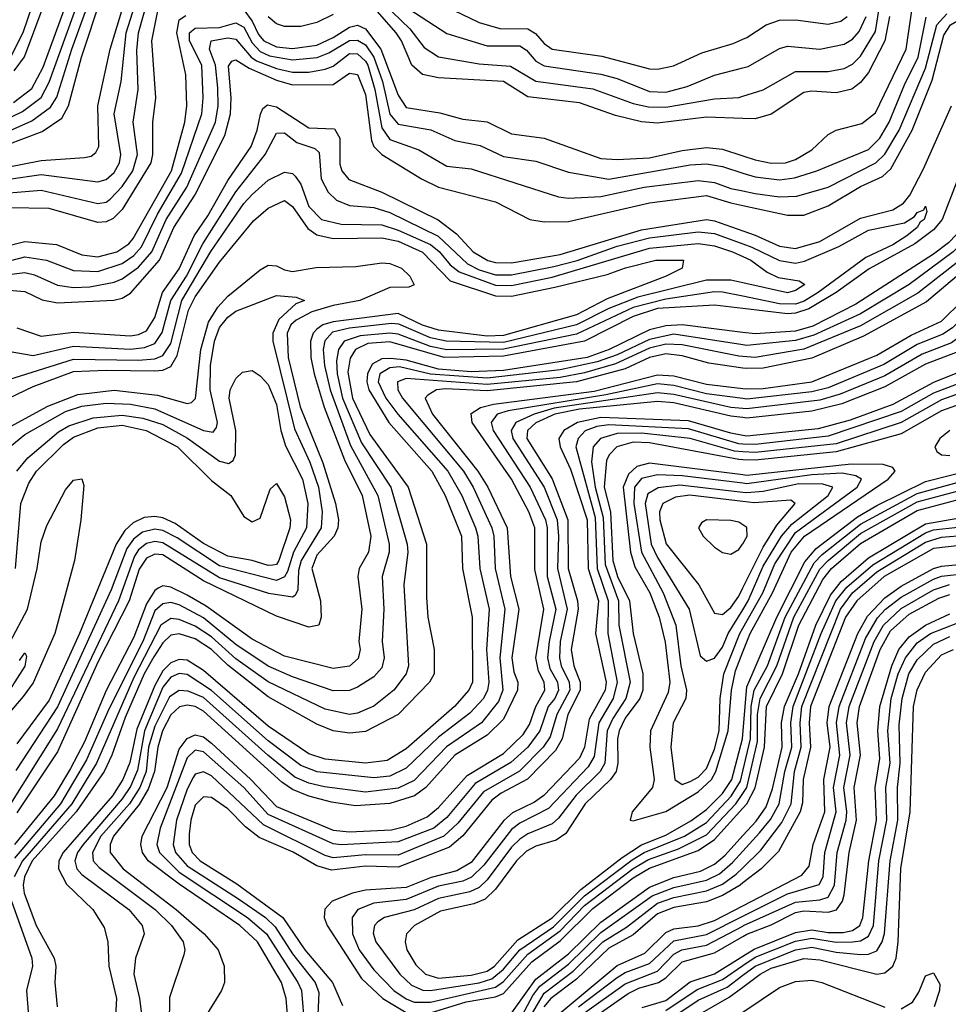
# Model space of a CAD drawing. Header units: inches. Extents: x 501365 to 657855, y 482276 to 547543.
# Tile 507 of 656: x 568217 to 570507, y 535816 to 538242. Entities that reach past the tile are written whole.
import ezdxf

# ---------------------------------------------------------------- set-up
doc = ezdxf.new("R2010")
doc.units = ezdxf.units.IN
doc.header["$MEASUREMENT"] = 0
doc.layers.add('A5563', color=7, linetype='Continuous')
doc.layers.add('A5573', color=7, linetype='Continuous')

msp = doc.modelspace()

# ---------------------------------------------------------------- linework, layer by layer
at = {"layer": 'A5563', "color": 5}
for points, elevation in [([(568195.5, 538150), (568226.9, 538213.1), (568321.4, 538490)], 3340), ([(568047.8, 537852.2), (568270, 537895), (568377.1, 537902.9), (568393.6, 537906.4), (568405.1, 537914.9), (568412.1, 537930), (568409.6, 538030), (568440, 538170), (568530, 538464.2)], 3180), ([(568185.8, 537934.2), (568272.9, 537967.1), (568320.7, 537999.3), (568337.7, 538030), (568369.5, 538150), (568469.1, 538450.9)], 3220), ([(568110, 537838.1), (568270, 537861), (568410, 537843), (568430, 537848.6), (568450, 537866.1), (568463, 537890), (568466.4, 537910), (568449.8, 538010.2), (568467.1, 538090), (568479.9, 538210), (568544.9, 538415.1)], 3160), ([(568203.7, 538116.3), (568229.2, 538150.9), (568310, 538369.3)], 3320), ([(568130, 537810.4), (568270, 537822.6), (568410, 537789.1), (568430, 537792.7), (568440.2, 537799.7), (568470, 537830.9), (568496.4, 537870), (568508, 537910), (568497.1, 537990), (568509.1, 538070), (568506.3, 538166.3), (568510.1, 538210), (568550, 538353.2)], 3140), ([(568202, 538038), (568247.4, 538072.6), (568274.9, 538125.1), (568357.4, 538350)], 3280), ([(568150, 537981.1), (568223.8, 538016.2), (568270, 538050.8), (568290, 538088), (568377.2, 538330)], 3260), ([(568170, 537958.3), (568247.3, 537992.7), (568293.3, 538026.7), (568308.7, 538051.3), (568345.9, 538170), (568400.1, 538319.9)], 3240), ([(568570, 538330), (568541.8, 538190), (568551.8, 538050), (568544.4, 537990), (568544.7, 537910), (568540.7, 537890), (568470, 537774.6), (568447.5, 537752.5), (568430, 537744.1), (568410, 537742.3), (568290, 537777.1), (568190, 537778.9)], 3120), ([(569070, 538325.4), (569179.4, 538219.4), (569214.1, 538174.1), (569250, 538151), (569350, 538133.2), (569427.5, 538127.5), (569490, 538091.2), (569630, 538071.9), (569730, 538035.5), (569767.2, 538027.2), (569810, 538026.7), (569930, 538047.3), (569990, 538050.4), (570000, 538053.6)], 3140), ([(570000, 537998.9), (569910, 538002.2), (569790, 537987.5), (569750, 537990.6), (569685.9, 538005.9), (569597.4, 538037.4), (569470, 538052.2), (569410, 538090.4), (569250, 538099.2), (569210, 538106.9), (569183.9, 538130), (569158.5, 538190), (569145.4, 538210), (569070, 538296.6)], 3120), ([(569130, 538300), (569270, 538208.6), (569370, 538177.8), (569450, 538178.1), (569466.9, 538166.9), (569490, 538139.8), (569510, 538128.6), (569650, 538108.3), (569690, 538097.3), (569770, 538065.1), (569810, 538064), (569862.6, 538077.4), (569930, 538105.7), (570000, 538123.8)], 3160), ([(568770, 538266.6), (568790, 538239.1), (568805.5, 538205.5), (568819, 538190), (568850, 538175.5), (568890, 538171.3), (568950, 538179.7), (568990, 538198.1), (569030, 538224.1), (569050, 538229.1), (569070, 538219.8), (569107.3, 538170), (569150, 538056.6), (569170, 538026.2), (569252.9, 538012.9), (569310, 537997.4), (569370, 537990.8), (569430, 537960.8), (569510, 537950.3), (569650, 537900.3), (569690, 537897.8), (569770, 537901.9), (569850, 537919.6), (569910, 537927.5), (569950, 537923.6), (570000, 537906.9)], 3080), ([(569245.7, 538285.7), (569350, 538235.3), (569400.5, 538220.5), (569470, 538219.9), (569488.6, 538208.6), (569510, 538183.9), (569530, 538169.3), (569652.4, 538152.4), (569770, 538121.2), (569790, 538120.3), (569829, 538129), (569899, 538161), (569976.5, 538183.5), (570000, 538194)], 3180), ([(568110, 537666.3), (568230, 537695.8), (568308.2, 537688.2), (568370, 537663.1), (568410, 537657.8), (568456.6, 537670), (568486.1, 537690), (568497, 537703), (568591.6, 537870), (568624.5, 537990), (568629.6, 538030), (568626.5, 538106.5), (568604.8, 538210), (568610, 538242.2), (568627.1, 538252.9)], 3080), ([(568990, 538254.9), (568950, 538235.7), (568910, 538225.3), (568870, 538225.2), (568850, 538232.4), (568830, 538249)], 3120), ([(568110, 537626.6), (568230, 537658.3), (568283.2, 537650), (568350, 537624), (568410, 537621.9), (568470, 537641.7), (568498.4, 537661.6), (568517.7, 537682.3), (568557, 537763), (568616.1, 537863.9), (568666.5, 538010), (568669.8, 538050), (568665.8, 538130), (568635.9, 538190), (568635.6, 538210), (568650, 538221.1), (568710, 538223.1), (568750, 538234.6), (568770, 538223.5), (568790, 538185.6), (568810, 538163.9), (568833.4, 538153.4), (568890, 538143.6), (568950.6, 538149.4), (568979.4, 538160.6), (569030, 538191.2), (569050, 538192.1), (569070, 538180.2), (569090.5, 538150), (569111.9, 538090), (569129.9, 538009.9), (569150, 537985), (569230.8, 537970.8), (569290, 537944.7), (569352.7, 537932.7), (569410, 537905.6), (569490, 537894.1), (569570, 537866.4), (569670, 537849.6), (569870, 537884.6), (569910, 537886.9), (569950, 537880.6), (570000, 537864.5)], 3060), ([(568190, 537614.5), (568230, 537619.4), (568253.7, 537613.7), (568310, 537588), (568350, 537582.7), (568390, 537583.9), (568450, 537595.2), (568470, 537604), (568510, 537632.7), (568543, 537670), (568578.6, 537750), (568629.4, 537830), (568699.6, 537990), (568706.3, 538030), (568705.3, 538074.7), (568699.7, 538130), (568685.4, 538170), (568689.4, 538190), (568730, 538198), (568750, 538194.2), (568787.7, 538150), (568801.3, 538141.3), (568850, 538121.9), (568890, 538113.3), (568930, 538112.8), (568970, 538120.5), (568990, 538128.1), (569030, 538158.7), (569050, 538158.3), (569070, 538140.5), (569075.4, 538130), (569092.6, 538070), (569110, 537976.1), (569130, 537947.1), (569201.3, 537921.3), (569270, 537881.6), (569330, 537875.1), (569545.8, 537805.8), (569570, 537802.6), (569650, 537806.9), (569756.4, 537830), (569890, 537846.2), (569930, 537841.1), (569970, 537826.7), (570000, 537820.2)], 3040), ([(568190, 537576.1), (568230, 537572.6), (568272.2, 537552.2), (568310, 537545), (568449, 537551), (568470, 537556.4), (568490, 537568.5), (568562, 537650), (568597, 537730), (568649.2, 537810), (568723.2, 537956.8), (568737, 538010), (568738.5, 538050), (568732.1, 538127.9), (568740.1, 538139.9), (568750, 538143.8), (568783, 538123), (568850, 538093.3), (568890, 538081.8), (568990, 538082.5), (569030, 538110.4), (569050, 538107.6), (569070, 538057.6), (569084.6, 537944.6), (569090.3, 537930), (569110, 537910.3), (569207.7, 537850), (569249.6, 537830), (569390, 537793.6), (569474.6, 537750), (569510, 537744.1), (569570, 537745.3), (569770, 537791.1), (569910, 537809), (569970, 537791.1), (570000, 537784.5)], 3020), ([(568210, 537483), (568270, 537462.2), (568350, 537472.7), (568490, 537463), (568510, 537466.2), (568530, 537475.8), (568550, 537508.3), (568569.6, 537570), (568610, 537628.7), (568647.2, 537710), (568681.2, 537758.8), (568730, 537845.7), (568787.7, 537930), (568802.6, 537970), (568810.8, 538009.2), (568816.8, 538023.2), (568827.8, 538032.2), (568850, 538027.6), (568930, 537975.9), (568993.4, 537973.4), (569006.3, 537950), (569006.5, 537886.5), (569011.5, 537870), (569028.5, 537848.5), (569110, 537817.7), (569248.8, 537748.8), (569294.3, 537714.3), (569335.2, 537670), (569371.4, 537648.6), (569390, 537643.7), (569430, 537643.3), (569550, 537663.5), (569750, 537724.9), (569910, 537750.2), (569930, 537746.9), (570000, 537722.2)], 2980), ([(568170, 537428.4), (568250, 537414.6), (568350, 537438.1), (568490, 537430.2), (568525.1, 537434.9), (568550, 537444.5), (568568.8, 537471.2), (568589.5, 537550), (568628.6, 537610), (568668.6, 537690), (568750, 537817.8), (568822.7, 537910), (568850, 537962.7), (568870, 537963.4), (568900.1, 537940.1), (568944.7, 537924.7), (568955.2, 537915.2), (568960.1, 537850), (568977.6, 537817.6), (568998, 537798), (569030, 537784.3), (569090, 537779.6), (569130, 537767.4), (569248.5, 537708.5), (569321, 537641), (569350, 537626.2), (569390, 537613.4), (569430, 537613.5), (569534.1, 537634.1), (569591.2, 537648.8), (569690, 537684.6), (569770, 537704.7), (569890, 537719.5), (569930, 537715.4), (570000, 537690)], 2960), ([(568190, 537355.6), (568350, 537406), (568510, 537403.1), (568550, 537406.8), (568570, 537414.6), (568590, 537444.8), (568616.7, 537550), (568688.6, 537671.4), (568770, 537789.4), (568790, 537811.6), (568830, 537846.7), (568870, 537866.2), (568890, 537863.5), (568896.6, 537856.6), (568910, 537837), (568930, 537782.3), (568961.6, 537750), (569010, 537738.5), (569110, 537736.5), (569150, 537723.5), (569230, 537688.3), (569251, 537671), (569278.1, 537638.1), (569301, 537621), (569390, 537588), (569430, 537587.3), (569530, 537607.5), (569770, 537679), (569890, 537691.2), (569930, 537684.7), (569974.8, 537670), (570000, 537658.8)], 2940), ([(568190, 537310), (568250, 537338.4), (568350, 537375.1), (568430, 537378.9), (568550, 537376.9), (568570, 537378.9), (568590, 537388), (568605.1, 537414.9), (568633.4, 537526.6), (568650, 537559.7), (568710, 537644.9), (568793.6, 537746.4), (568830, 537777.5), (568870, 537796.6), (568890, 537781.7), (568927.9, 537727.9), (568950, 537712.3), (568990, 537702.9), (569110, 537704.8), (569150, 537696.5), (569210, 537669.2), (569278.6, 537598.6), (569390, 537561.7), (569430, 537560.8), (569536.8, 537583.2), (569665.8, 537614.2), (569711.1, 537631.1), (569785.1, 537650), (569854, 537650), (569850.2, 537630), (569811.3, 537610), (569665.3, 537554.7), (569590, 537514.8), (569410, 537464.4), (569370, 537462.7), (569250, 537477.2), (569210, 537489.5), (569150, 537518.5), (568990, 537497.7), (568964.2, 537490), (568950, 537479.8), (568940.8, 537470), (568933.9, 537450), (568934.8, 537410), (568943.2, 537370), (568967.8, 537287.8), (569018, 537158), (569061.7, 537070), (569082.5, 536970), (569077.2, 536930), (569054.1, 536890), (569050.4, 536870), (569060.7, 536790), (569053.3, 536710), (569056.4, 536690), (569051.4, 536668.6), (569030, 536649.5), (568990, 536643.8), (568870, 536673.7), (568790, 536715.5), (568676.9, 536796.9), (568630, 536824.5), (568590, 536844.1), (568570, 536847.3), (568558.6, 536841.4), (568550, 536835.9), (568530, 536802.8), (568498.9, 536721.1), (568430.7, 536589.3), (568377.2, 536462.8), (568342.6, 536397.4), (568301.9, 536330), (568204, 536210)], 2920), ([(568139.7, 537210), (568286.9, 537290), (568360.9, 537319.1), (568450, 537329.7), (568557.2, 537317.2), (568630, 537296.6), (568641.1, 537298.9), (568650.9, 537309.1), (568663.8, 537430), (568682.8, 537497.2), (568705.7, 537534.3), (568730, 537561.3), (568810, 537625.7), (568830, 537637.1), (568850, 537636.2), (568870, 537625.7), (568890, 537622.1), (568948.2, 537631.8), (569045.5, 537634.5), (569110, 537643), (569130, 537641.8), (569158.1, 537630), (569179.1, 537610), (569190, 537588.9), (569176.7, 537583.3), (569130, 537582.3), (569055.8, 537550), (568990, 537538.4), (568937.4, 537522.6), (568898.4, 537501.6), (568886, 537490), (568876.7, 537470), (568879.3, 537410), (568908.4, 537288.4), (568964.6, 537150), (568995.9, 537050), (569003.1, 537010), (569001.3, 536990), (568992.2, 536970), (568950, 536923), (568937.1, 536890), (568958.7, 536810), (568960.8, 536770), (568954.4, 536750), (568930, 536745), (568850, 536772.8), (568670, 536859.7), (568570, 536923.6), (568550, 536925.1), (568530, 536915.5), (568511.7, 536888.3), (568486.9, 536810), (568410, 536659.3), (568310, 536438.1), (568210, 536287.9)], 2880), ([(570000, 537593.7), (569970, 537600.4), (569910, 537600.1), (569741.2, 537558.8), (569669.5, 537530.5), (569590, 537490), (569410, 537446.9), (569268.6, 537450), (569230, 537458.5), (569151.7, 537491.7), (569133.7, 537493.7), (569030, 537482.4), (568988, 537472), (568969.2, 537450.8), (568965.7, 537430), (568969, 537390), (568982.4, 537330), (569032.8, 537192.8), (569100, 537070), (569128.4, 536950), (569127.9, 536930), (569110.6, 536870), (569114.6, 536790), (569110.7, 536710), (569115.4, 536670), (569110, 536645.4), (569090, 536623.3), (569050, 536597.2), (569030, 536589.6), (568990, 536588.9), (568890, 536623), (568830, 536649.6), (568750, 536702.9), (568670, 536768.3), (568610, 536800.8), (568590, 536806.2), (568570, 536803.2), (568550, 536785.4), (568520.6, 536710), (568436.6, 536543.4), (568381.7, 536418.3), (568317.4, 536310), (568204.2, 536175.8)], 2940), ([(570000, 537560.7), (569950, 537571.2), (569930, 537571.7), (569810, 537553.8), (569730, 537533.5), (569590, 537467), (569409.6, 537430.4), (569270, 537428.5), (569230, 537437), (569150, 537467.2), (569130, 537470), (569056.7, 537463.3), (569016.9, 537450), (569003.2, 537430), (568998.3, 537401.7), (569000.1, 537370), (569013.1, 537310), (569059.9, 537199.9), (569132.4, 537090), (569172.8, 536950), (569174.2, 536930), (569164.4, 536850), (569175.7, 536650), (569169.7, 536630), (569139.7, 536590), (569090, 536550.6), (569050, 536533.7), (569030, 536530.5), (568970, 536543.1), (568830, 536610.9), (568750, 536667.7), (568690, 536721.5), (568650, 536747.7), (568610, 536764.6), (568590, 536766.4), (568565.2, 536750), (568498.9, 536621.1), (568406.4, 536410), (568345.4, 536310), (568223.7, 536170), (568203.5, 536130)], 2960), ([(568192.9, 537190), (568230, 537219.9), (568330, 537276.5), (568370, 537290), (568430, 537297), (568490, 537294.8), (568550, 537283.3), (568670, 537229.8), (568694.2, 537225.8), (568702.7, 537237.3), (568704.5, 537250), (568686.8, 537330), (568687.5, 537390), (568697.4, 537450), (568710, 537484.1), (568730, 537509.7), (568750, 537524), (568850, 537562.5), (568898.7, 537558.7), (568919.6, 537550), (568897.7, 537542.3), (568856.4, 537503.6), (568841.4, 537470), (568841.6, 537450), (568894.3, 537234.3), (568932.4, 537152.4), (568953.5, 537090), (568962.6, 537030), (568960, 536990), (568910.9, 536910), (568904.8, 536884.8), (568902.6, 536837.4), (568896.5, 536823.5), (568890, 536819.4), (568831.5, 536828.5), (568710, 536867.2), (568570, 536953.4), (568550, 536956.3), (568530, 536951.5), (568510, 536935.6), (568500, 536920), (568460.8, 536810), (568310, 536495.1), (568182.3, 536290)], 2860), ([(570000, 537530.4), (569930, 537538.7), (569790, 537530.4), (569730, 537510.7), (569609.6, 537450.4), (569410, 537413.1), (569263.6, 537410), (569130, 537448.4), (569075.5, 537444.5), (569045.4, 537430), (569032.1, 537407.9), (569026.1, 537373.9), (569037.3, 537310), (569080.2, 537220.2), (569175.1, 537090), (569219.8, 536950), (569219.7, 536819.7), (569223.7, 536770), (569239, 536690), (569239.2, 536630), (569227.6, 536610), (569150, 536529.9), (569070, 536487.9), (569030, 536484.3), (568990, 536489.8), (568950, 536506.7), (568830, 536574.1), (568730, 536651.9), (568689.8, 536690), (568650, 536716.6), (568610, 536729.3), (568590, 536725.8), (568570, 536706.5), (568547.6, 536672.4), (568524.2, 536630), (568476.9, 536523.1), (568444.6, 536430), (568425.5, 536390), (568356.4, 536290), (568248.3, 536170), (568229.2, 536130), (568225.8, 536110), (568228.5, 536090), (568257.6, 536010), (568302.1, 535930), (568306.2, 535910), (568303.7, 535870), (568309.7, 535810)], 2980), ([(570000, 537471.9), (569850.2, 537490.2), (569810, 537488.2), (569770, 537478.1), (569670.6, 537430), (569615.8, 537410), (569410, 537377.9), (569330, 537374.6), (569250, 537381.5), (569170, 537403.6), (569132.2, 537407.8), (569110, 537406.4), (569086.2, 537393.8), (569074.4, 537370), (569072.6, 537350), (569077.6, 537330), (569127.2, 537250), (569233.5, 537130), (569265.9, 537070), (569306.5, 536970), (569309.1, 536890), (569332.6, 536770), (569333.3, 536610), (569324.8, 536590), (569288.9, 536550), (569170, 536445.9), (569123.3, 536416.7), (569070, 536410), (568970, 536420.4), (568930, 536433.2), (568830, 536501.7), (568670, 536638.9), (568630, 536663.9), (568610, 536666.1), (568590, 536657.8), (568570, 536637.9), (568550, 536601.5), (568506.2, 536493.8), (568488.4, 536411.6), (568471.2, 536370), (568445.7, 536330), (568324.6, 536190), (568313.9, 536170), (568312.5, 536150), (568332.5, 536112.5), (568397.2, 536050), (568425.3, 536005.3), (568434.8, 535970), (568437.2, 535910), (568455.6, 535830), (568449.7, 535730)], 3020), ([(570000, 537440.9), (569830, 537467.4), (569770, 537454.6), (569690, 537416.3), (569641.1, 537398.9), (569550, 537379.2), (569370, 537358.6), (569230, 537369), (569153.2, 537386.8), (569130, 537384.5), (569105.3, 537370), (569101.2, 537350), (569119.6, 537310), (569149.4, 537270), (569272.4, 537130), (569306.8, 537070), (569341.1, 536990), (569346.8, 536970), (569351.8, 536890), (569374.6, 536790), (569368.2, 536690), (569374, 536610), (569370.8, 536590), (569360.5, 536570), (569326.7, 536533.3), (569250, 536474.7), (569170, 536397.7), (569130, 536378.5), (569090, 536374.1), (568950.9, 536389.1), (568910, 536404.4), (568830, 536465), (568690, 536589), (568630, 536628.4), (568610, 536631.2), (568590, 536622.1), (568570, 536597.8), (568524.6, 536490), (568507.3, 536392.7), (568490, 536352.5), (568470, 536322.3), (568373.5, 536210), (568359.9, 536190), (568353.3, 536170), (568358.1, 536150), (568370, 536136.3), (568485.9, 536050), (568519, 536010), (568523.7, 535990), (568503, 535930), (568498.2, 535890), (568512.7, 535830), (568525.8, 535725.8)], 3040), ([(570000, 537412.2), (569990, 537413), (569850, 537441), (569810, 537442.7), (569770, 537432.5), (569685.7, 537394.3), (569610, 537372), (569550, 537360.7), (569370, 537343.2), (569170, 537358), (569148.5, 537350), (569149.6, 537330), (569160.9, 537310), (569310.9, 537130), (569335.4, 537090), (569381.2, 536990), (569386, 536970), (569389.7, 536890), (569412.9, 536790), (569400.5, 536670), (569408.1, 536590), (569397.6, 536562.4), (569355.9, 536510), (569269.5, 536450.5), (569190, 536367.7), (569150, 536349), (569070, 536338.7), (568968.3, 536351.7), (568930, 536360.9), (568895.7, 536375.7), (568828.6, 536430), (568670, 536571.9), (568632.3, 536587.7), (568610, 536589.1), (568586.5, 536573.5), (568550, 536501.6), (568535.1, 536450), (568528.9, 536390), (568513.6, 536350), (568487.7, 536310), (568417.3, 536230), (568396.3, 536190), (568398.2, 536170), (568413.3, 536153.3), (568551.1, 536050), (568591.6, 536010), (568620.3, 535970), (568624.4, 535950), (568621.7, 535938.3), (568586.8, 535833.2), (568585.9, 535765.9)], 3060), ([(570000, 537383.9), (569915.9, 537395.9), (569850, 537414.1), (569810, 537419.3), (569770, 537409.9), (569710, 537382.2), (569590, 537349.8), (569370, 537328.1), (569266.9, 537333.1), (569244.8, 537330), (569223.2, 537316.8), (569217.1, 537310), (569234.8, 537270), (569346.9, 537130), (569371.4, 537090), (569418.9, 536990), (569427, 536870), (569447.5, 536790), (569430.6, 536670), (569435.3, 536635.3), (569445.1, 536610), (569444.8, 536590), (569410, 536518.3), (569370, 536478.9), (569290, 536429.6), (569218.6, 536350), (569190.4, 536329.6), (569130, 536311), (569045.4, 536305.4), (568986.2, 536313.8), (568930, 536328.9), (568890, 536345.2), (568863.4, 536363.4), (568670, 536538.7), (568650, 536550.1), (568630, 536553), (568610.9, 536549.1), (568590, 536529.6), (568569.6, 536490), (568557.6, 536450), (568549.5, 536390), (568534, 536346), (568511.3, 536308.7), (568448.6, 536230), (568440.2, 536210), (568440.4, 536190), (568472.1, 536150), (568603.3, 536050), (568671.9, 535990), (568706.2, 535950), (568721.2, 535910), (568721.7, 535870), (568714.3, 535850), (568677.3, 535790)], 3080), ([(568209.9, 537130), (568237.1, 537162.9), (568313.1, 537226.9), (568338.6, 537241.4), (568398.7, 537261.3), (568470, 537268), (568520.4, 537260.4), (568570, 537244.4), (568631.2, 537211.2), (568710, 537154.1), (568731.7, 537148.3), (568743.6, 537156.4), (568749.6, 537170.4), (568749.8, 537230), (568733.5, 537310), (568736.2, 537330), (568750, 537358), (568766.1, 537373.9), (568790, 537377.5), (568810, 537364.8), (568830, 537343.1), (568850, 537294), (568860.6, 537230), (568872.2, 537192.2), (568914.4, 537110), (568927.3, 537050), (568924.1, 536990), (568892.5, 536930), (568877.7, 536882.3), (568870, 536869.3), (568850, 536860.5), (568710, 536896.4), (568605.6, 536965.6), (568570, 536983.5), (568550, 536987.3), (568520.2, 536979.8), (568497.6, 536962.4), (568481.1, 536938.9), (568442.5, 536837.5), (568310, 536548.8), (568208, 536392)], 2840), ([(568879.4, 535770), (568874.1, 535830), (568862.5, 535870), (568803.6, 535970), (568760.1, 536010), (568610, 536111.8), (568534.3, 536170), (568520.3, 536190), (568515.9, 536210), (568518.9, 536230), (568580.6, 536350), (568610, 536445.1), (568630, 536470.8), (568650, 536480.2), (568670, 536475.4), (568690, 536459.6), (568787, 536370), (568850, 536303.1), (568990, 536245.4), (569030, 536241.4), (569134.1, 536245.9), (569170, 536255.4), (569221.6, 536278.4), (569250, 536300.7), (569320, 536380), (569410, 536433.7), (569458.8, 536481.2), (569474.2, 536505.8), (569489.6, 536550), (569511.6, 536590), (569510.5, 536610), (569496.6, 536636.6), (569489.9, 536670), (569509.7, 536790), (569487.2, 536887.2), (569487.2, 536990), (569472.6, 537030), (569429.4, 537110), (569332.4, 537250), (569330, 537271.7), (569353.2, 537286.8), (569385.1, 537294.9), (569633.1, 537326.9), (569790, 537367.5), (569830, 537364.7), (569910, 537343.9), (570000, 537333.6)], 3120), ([(570000, 537308.7), (569910, 537320.1), (569830, 537340.7), (569790, 537344.8), (569661.9, 537318.1), (569421.6, 537278.4), (569394.2, 537270), (569379.9, 537250), (569384.4, 537230), (569475.7, 537090), (569513.3, 537010), (569517.2, 536990), (569517.9, 536870), (569538.6, 536790), (569522.3, 536710), (569518.7, 536670), (569523.9, 536643.9), (569543, 536610), (569545.2, 536590), (569536.4, 536570), (569520.3, 536550), (569499.6, 536490), (569470, 536450), (569428.4, 536411.6), (569339.7, 536360.3), (569270, 536276), (569238.2, 536250), (569150, 536216.1), (569010, 536209.3), (568990, 536211.8), (568830, 536283.9), (568770, 536350.7), (568670, 536438.1), (568650, 536442.2), (568630, 536423.6), (568563.1, 536250), (568554.9, 536210), (568561.5, 536190), (568610, 536141.3), (568778.8, 536030), (568825.6, 535990), (568903, 535870), (568911.7, 535850), (568919.4, 535759.4)], 3140), ([(570000, 537284.2), (569970, 537287.1), (569830, 537318.9), (569790, 537323.2), (569535, 537285), (569485.4, 537270), (569440.7, 537250), (569429.1, 537230), (569433.2, 537210), (569510, 537090.4), (569541.9, 537010), (569545.3, 536970), (569543, 536890), (569566.8, 536790), (569550, 536710), (569548.1, 536670), (569552, 536650), (569572.2, 536610), (569573.1, 536590), (569541, 536530), (569525, 536475), (569508, 536450), (569449.4, 536390.6), (569360.3, 536339.7), (569297.7, 536262.3), (569263, 536230), (569150, 536183.9), (569070, 536184.5), (568990, 536177.4), (568970, 536183), (568818, 536258), (568690, 536379.2), (568670, 536388.6), (568650, 536383.1), (568645, 536375), (568630, 536346.1), (568604.1, 536270), (568595.6, 536210), (568601.5, 536190), (568630, 536157.4), (568756.3, 536076.3), (568822.8, 536030), (568847.3, 536007.3), (568890, 535940.5), (568945.2, 535870), (568954.8, 535845.2), (568952, 535790)], 3160), ([(570000, 537261.7), (569970, 537265.3), (569830, 537297.9), (569790, 537301.7), (569597, 537283), (569536.4, 537270), (569490, 537248.6), (569469.3, 537230), (569467.7, 537210), (569530, 537111), (569568.5, 537010), (569569.4, 536890), (569592.6, 536810), (569594, 536790), (569576.6, 536690), (569583.6, 536650), (569599.3, 536610), (569598.6, 536590), (569568.6, 536530), (569554.5, 536470), (569538.2, 536441.8), (569469.4, 536370.6), (569403.9, 536336.1), (569380.9, 536319.1), (569310, 536231.5), (569276.8, 536203.2), (569150, 536154.4), (569070, 536156.3), (568986.2, 536146.2), (568950, 536157.4), (568891.1, 536191.1), (568807.3, 536227.3), (568773.7, 536253.7), (568730, 536297.4), (568690, 536325.9), (568670, 536327.5), (568650, 536307), (568638.7, 536270), (568635, 536235), (568635.2, 536210), (568642.4, 536190), (568662.5, 536170), (568752.8, 536112.8), (568866.3, 536030), (568920.3, 535950), (568988.4, 535870), (569012.8, 535812.8)], 3180), ([(570000, 537218), (569970, 537223.3), (569866.1, 537253.9), (569650, 537262), (569592.7, 537250), (569558.3, 537230), (569546.4, 537210), (569550, 537190), (569574.8, 537134.8), (569615.8, 537010), (569618.5, 536890), (569644, 536810), (569637.1, 536730), (569662.7, 536610), (569660.2, 536590), (569620.9, 536519.1), (569609.4, 536450), (569597.5, 536422.5), (569509.6, 536330.4), (569486.2, 536313.8), (569432.5, 536287.5), (569410.7, 536269.3), (569330, 536165.8), (569295.1, 536144.9), (569231.2, 536128.8), (569170, 536103.6), (569070, 536097), (569037.4, 536090), (568987.9, 536070), (568969.5, 536050.5), (568968.1, 536030), (568975.6, 536010), (569059.6, 535879.6), (569112.4, 535830), (569170, 535795.7)], 3220), ([(568206.7, 536890), (568220, 537050), (568239.9, 537100.1), (568258.3, 537130), (568324.8, 537195.2), (568350, 537213.3), (568410, 537236.4), (568470, 537243.4), (568529.2, 537230), (568605.9, 537190), (568690, 537106.9), (568738.1, 537070), (568770, 537018.3), (568790, 537005.2), (568810, 537014.2), (568834.9, 537085.1), (568850, 537099.6), (568870, 537066.3), (568884.8, 537010), (568883.2, 536990), (568856.2, 536910), (568850, 536900.1), (568841.5, 536898.5), (568830, 536897.5), (568790, 536910), (568730, 536920.3), (568670, 536951.3), (568600.5, 537000.5), (568570, 537014.5), (568550, 537018), (568524.3, 537015.7), (568497.1, 537002.9), (568476.4, 536983.6), (568455.3, 536950), (568364.4, 536730), (568290, 536565.4), (568210, 536457.8)], 2820), ([(570000, 537196.5), (569990, 537196.8), (569865.9, 537234.1), (569670, 537244), (569639.8, 537240.2), (569611.2, 537228.8), (569594.1, 537210), (569588.5, 537190), (569635.9, 537015.9), (569640.8, 536890), (569668.1, 536810), (569667, 536730), (569690.2, 536610), (569680.2, 536570), (569645.3, 536510), (569633.2, 536426.8), (569618.5, 536401.5), (569521.2, 536298.8), (569450, 536262.3), (569430, 536247.2), (569361.3, 536158.7), (569331, 536129), (569310, 536119.4), (569250, 536107.1), (569170, 536074.3), (569090, 536065.2), (569050.6, 536049.4), (569036.9, 536030), (569037.6, 535990), (569054, 535950), (569090, 535901.4), (569139.6, 535850), (569169.6, 535829.6), (569190, 535821.7), (569230, 535821.6), (569390, 535858.7), (569410, 535872.5), (569470, 535939.3), (569550, 535996.8), (569610, 536059.8), (569730, 536151.1), (569767.4, 536172.6), (569841.2, 536198.8), (569910, 536233.9), (569983.1, 536310), (570000, 536335.4)], 3240), ([(570000, 537177.7), (569979.1, 537179.1), (569870, 537210), (569750, 537223.1), (569690, 537222.4), (569648.8, 537210), (569630.6, 537189.4), (569627.2, 537152.8), (569636, 537090), (569656, 537016), (569660.2, 536900.2), (569693.3, 536810), (569694.3, 536750), (569722.4, 536610), (569711.8, 536570), (569679.4, 536520.6), (569665.9, 536490), (569659.5, 536410), (569648.6, 536390), (569588.7, 536331.3), (569545.4, 536274.6), (569530, 536261.1), (569470, 536236.1), (569450, 536223), (569430, 536203.6), (569370, 536123.1), (569350, 536104.1), (569326.8, 536093.2), (569250, 536077.1), (569190, 536048.7), (569116.8, 536030), (569100.5, 536019.5), (569091.6, 536010), (569088.8, 535991.2), (569095.5, 535970), (569154.1, 535890), (569183.4, 535863.4), (569210.7, 535850.7), (569230, 535849.9), (569350, 535869), (569380.8, 535879.2), (569410, 535902.9), (569450, 535950), (569532.8, 536007.2), (569610, 536083.3), (569727.5, 536172.4), (569757.1, 536190), (569856.4, 536230), (569910, 536264.2), (569971.3, 536328.7), (569994.2, 536365.8), (570000, 536390.6)], 3260), ([(570000, 537158), (569990, 537158.4), (569770, 537199.4), (569730, 537201.1), (569689.7, 537190), (569670.3, 537170), (569664.2, 537155.8), (569658, 537090), (569673.9, 537030), (569679.3, 536910), (569690.9, 536870), (569720.5, 536810), (569729.4, 536730), (569753.8, 536630), (569753.3, 536590), (569746.4, 536570), (569710, 536521.2), (569694.9, 536490), (569691, 536470), (569692.2, 536410), (569687.7, 536390), (569673.4, 536370), (569611.3, 536310), (569563.3, 536236.7), (569539.8, 536220.2), (569490, 536206), (569466.6, 536193.4), (569441.9, 536170), (569390, 536099.8), (569364.7, 536075.3), (569336.4, 536063.6), (569254.6, 536045.4), (569190.8, 536010), (569170.7, 535990), (569167.2, 535970), (569171.9, 535950), (569193.5, 535913.5), (569217.4, 535890), (569250, 535880.8), (569330, 535887.5), (569370, 535897.4), (569387.6, 535910), (569445, 535975), (569530, 536029.4), (569600.8, 536099.2), (569702.2, 536177.8), (569750, 536208.9), (569810, 536232.5), (569872.1, 536267.9), (569910, 536296.3), (569950, 536335.7), (569973.2, 536370), (569999.1, 536470), (570000, 536481)], 3280), ([(570000, 537120.6), (569770, 537149.7), (569738.6, 537141.4), (569717.8, 537122.2), (569704.8, 537090), (569723.3, 536930), (569733.7, 536893.7), (569770.7, 536830), (569793.3, 536770), (569808.3, 536708.3), (569820.2, 536610), (569815.8, 536584.2), (569772.1, 536490), (569770.3, 536450), (569781, 536370), (569777.2, 536350), (569726.9, 536290), (569722, 536270), (569730, 536268), (569810, 536291.2), (569890, 536340), (569923, 536370), (569933.8, 536390), (569964.1, 536490), (569971.9, 536590), (569981.9, 536638.1), (570000, 536684.6)], 3320), ([(568192.6, 536707.4), (568236.8, 536790), (568260.4, 536890), (568270, 536955.5), (568284.4, 536995.6), (568330, 537083.6), (568350, 537107.8), (568370, 537111.2), (568374.9, 537094.9), (568367.9, 537010), (568352.2, 536910), (568303.9, 536730), (568250, 536608.5), (568225.8, 536574.2), (568152.6, 536490)], 2780), ([(570000, 537099.9), (569850, 537118.6), (569790, 537120.9), (569750, 537112), (569733, 537090), (569731.6, 537050), (569750.4, 536930.4), (569803.7, 536830), (569834.8, 536750), (569847, 536650), (569861.4, 536590), (569859.2, 536570), (569828.6, 536510), (569822.5, 536450), (569832.7, 536370), (569850, 536358.1), (569870, 536365.2), (569890, 536375.7), (569910, 536397.3), (569930, 536444.5), (569941.4, 536490), (569943.8, 536570), (569953.4, 536630), (569992.6, 536730), (570000, 536743)], 3340), ([(570000, 537077.6), (569845, 537095), (569791.1, 537088.9), (569765.7, 537074.3), (569759, 537050), (569774.3, 536950), (569790, 536916.7), (569867.4, 536790), (569894.5, 536674.5), (569910, 536661.8), (569930, 536669), (569950, 536696), (569963.5, 536730), (570000, 536788.5)], 3360), ([(570000, 537055.4), (569869.4, 537070.6), (569834.2, 537065.8), (569802.8, 537050), (569794.7, 537030), (569795.3, 537010), (569810.8, 536950.8), (569891.8, 536850), (569930, 536780.1), (569950, 536776.5), (569970, 536793.9), (569990, 536821.9), (570000, 536842)], 3380), ([(570000, 536997.5), (569990, 537004.3), (569970, 537008), (569910, 537010.3), (569897.8, 537002.2), (569891, 536990), (569901.9, 536970), (569930, 536942.9), (569950, 536929.7), (569970, 536925.1), (569990, 536936.9), (569999.4, 536950), (570000, 536951.1)], 3420), ([(568216.9, 536663.1), (568230, 536682.3), (568234.3, 536674.3), (568230, 536649.3), (568191.7, 536590)], 2760), ([(569230, 535794.7), (569317.7, 535822.3), (569390, 535834.6), (569410, 535842.9), (569479.6, 535920.4), (569550, 535972.2), (569630, 536052.5), (569730, 536127.5), (569770, 536151.5), (569890, 536195.2), (569930, 536222.5), (570000, 536299.1)], 3220), ([(569428, 535792), (569490, 535878.3), (569570, 535940.2), (569650, 536018.2), (569770, 536104.7), (569830, 536128.3), (569895.5, 536144.5), (569930, 536161.2), (569956.1, 536183.9), (570000, 536231.9)], 3180), ([(569450, 535777.9), (569481.9, 535838.1), (569499.4, 535860.6), (569570, 535914.6), (569650, 535992.8), (569776.7, 536083.3), (569830, 536104), (569910, 536122.2), (569942.2, 536137.8), (569974.6, 536165.4), (570000, 536193.3)], 3160), ([(569460.6, 535759.4), (569510, 535843.5), (569582, 535898), (569654.5, 535970), (569713.5, 536006.5), (569790, 536064.9), (569830, 536079.3), (569910, 536095.9), (569950, 536112), (569983.4, 536136.6), (570000, 536152.7)], 3140), ([(570000, 536115.1), (569993.4, 536110), (569950, 536084.5), (569910, 536068.8), (569830, 536054.6), (569790, 536038.9), (569730, 535987.3), (569670, 535954.8), (569590, 535877.7), (569526.4, 535830), (569509, 535810)], 3120), ([(568196.6, 536070), (568247.4, 535930), (568248.5, 535910), (568233.9, 535850), (568237.8, 535797.8), (568231.5, 535691.5), (568238.1, 535630), (568255.8, 535590), (568344, 535470), (568362.1, 535430), (568360.5, 535410), (568351.2, 535390), (568281.3, 535298.7), (568215.6, 535184.4)], 2960), ([(569547.4, 535792.6), (569690, 535911.6), (569758.1, 535941.9), (569810, 535993.3), (569830, 536001.8), (569890, 536009.4), (569930, 536022.4), (570000, 536058.8)], 3080), ([(569594.6, 535810), (569690, 535882.3), (569710, 535894.5), (569770, 535916.3), (569830, 535972.7), (569910, 535988.3), (570000, 536033.1)], 3060), ([(569610, 535795.4), (569710, 535866.3), (569790, 535897.9), (569830, 535939.3), (569849.5, 535950.5), (569910, 535961.5), (570000, 536009)], 3040), ([(569630, 535782), (569717.3, 535842.7), (569743.8, 535856.2), (569791.7, 535870), (569810, 535881.7), (569850, 535920.7), (569930, 535942.9), (570000, 535983.5)], 3020), ([(569751.6, 535808.4), (569810, 535825.6), (569870, 535871.2), (569930, 535890.9), (570000, 535934.5)], 2980), ([(569810, 535800.7), (569887.6, 535852.4), (569950, 535877), (570000, 535911.5)], 2960), ([(569830, 535785.7), (569890, 535826.1), (569961.3, 535858.7), (570000, 535887.7)], 2940), ([(569850, 535766.9), (569966.5, 535833.5), (570000, 535858.3)], 2920)]:
    msp.add_lwpolyline(points, dxfattribs=dict(at, elevation=elevation))
at = {"layer": 'A5573', "color": 5}
for points, elevation in [([(570000, 537333.6), (570010, 537332.4), (570050, 537333.5), (570170, 537350), (570330, 537415.5), (570414.8, 537465.2), (570490, 537499.2), (570541.7, 537550), (570667.9, 537652.1), (570746.7, 537773.3), (570770, 537850), (570790, 537883), (570850, 537924.7), (570889, 537971), (570910, 537986), (570997.7, 538010), (571010, 538021.1), (571037.2, 538062.8), (571089.3, 538090.7), (571098.8, 538101.2), (571127, 538150), (571188.3, 538230), (571210, 538311.9)], 3120), ([(571238, 538290), (571210.7, 538210), (571156, 538144), (571122.5, 538070), (571110, 538059.2), (571064.2, 538035.8), (571030, 537991.5), (571017.4, 537982.6), (570925.6, 537954.4), (570870, 537895.5), (570817.7, 537862.3), (570795.8, 537830), (570769.1, 537750.9), (570704.5, 537650), (570686, 537630), (570562.3, 537530), (570517.2, 537482.8), (570492.9, 537467.1), (570430, 537442.3), (570347.6, 537392.4), (570210, 537335), (570170, 537324.9), (570010, 537307.4), (570000, 537308.7)], 3140), ([(570000, 537784.5), (570110, 537760.3), (570150, 537760.5), (570210, 537783.5), (570290, 537831.6), (570344.4, 537855.6), (570365, 537875), (570417.6, 537970), (570466.5, 538093.5), (570495.6, 538204.4), (570512.1, 538230), (570590, 538274.5)], 3020), ([(570000, 537906.9), (570030, 537896.9), (570070, 537888.8), (570105.1, 537890), (570130, 537897.7), (570170, 537921.5), (570210, 537959.3), (570230, 537970), (570293.1, 537986.9), (570327.3, 538012.7), (570402.7, 538170), (570417.1, 538270)], 3080), ([(571265.3, 538270), (571229.9, 538190.1), (571178.7, 538130), (571150, 538044.9), (571131.1, 538028.9), (571089.4, 538010.6), (571041.4, 537958.6), (570950, 537930), (570891.6, 537870), (570841.4, 537838.6), (570820.7, 537810), (570791.9, 537730), (570724.7, 537630), (570603.5, 537530), (570546.3, 537470), (570514, 537446), (570441.8, 537418.2), (570350, 537364.8), (570240.2, 537319.8), (570190, 537304.7), (570010, 537283.3), (570000, 537284.2)], 3160), ([(571109.4, 538270), (571078.8, 538221.2), (571030, 538178.2), (570957.7, 538150), (570910, 538093.1), (570830, 538073.4), (570797, 538050), (570730, 537979.1), (570695.8, 537930), (570681.7, 537898.3), (570665.5, 537834.5), (570654.6, 537810), (570609.4, 537730.6), (570579.8, 537690), (570543.8, 537656.2), (570431.4, 537568.6), (570290, 537488.1), (570150, 537430.2), (570030, 537409.8), (570000, 537412.2)], 3060), ([(570000, 538053.6), (570050, 538069.4), (570130, 538114.6), (570210, 538114.7), (570250, 538122), (570270, 538133), (570290, 538152.7), (570327.1, 538212.9), (570335.8, 538270)], 3140), ([(570000, 537820.2), (570030, 537813.7), (570090, 537805.5), (570132.8, 537807.2), (570210, 537829.8), (570327.8, 537890), (570350, 537911.1), (570385.1, 537970), (570450, 538123.2), (570478.1, 538230), (570503.1, 538256.9)], 3040), ([(571067.9, 538250), (571050, 538229.8), (571014.6, 538205.4), (570926.4, 538173.6), (570872.1, 538127.9), (570796.3, 538103.7), (570730, 538058.7), (570710, 538032), (570667.4, 537952.6), (570649.1, 537910.9), (570632.3, 537850), (570615.9, 537810), (570556.6, 537710), (570518.9, 537670), (570410, 537589.6), (570290, 537517.5), (570175.4, 537464.6), (570130, 537451.5), (570010, 537439.4), (570000, 537440.9)], 3040), ([(571132.3, 538250), (571110, 538216), (571070, 538171), (571048.8, 538151.2), (570990, 538125.9), (570975, 538110), (570950, 538068.8), (570930, 538059.2), (570870, 538048.6), (570844.6, 538035.4), (570738.5, 537930), (570716, 537890), (570693.9, 537810), (570622.1, 537690), (570453.1, 537546.9), (570297.6, 537462.4), (570170, 537408.2), (570050, 537383.8), (570010, 537382.4), (570000, 537383.9)], 3080), ([(570361.9, 538250), (570350, 538190.1), (570310, 538112.4), (570290, 538087.3), (570268.7, 538071.3), (570230, 538062.3), (570170, 538066.2), (570150, 538062.6), (570070.2, 538009.8), (570030, 537997.8), (570000, 537998.9)], 3120), ([(570000, 538123.8), (570012.9, 538127.1), (570090, 538171.3), (570110, 538177.2), (570190, 538170.1), (570250, 538181.8), (570270, 538194.4), (570287.1, 538212.9), (570303.9, 538250)], 3160), ([(571031.3, 538250), (571010, 538237), (570910, 538199.9), (570839.4, 538160.6), (570770, 538149.4), (570692, 538108), (570675, 538085), (570662.8, 538057.2), (570579.1, 537810), (570526.8, 537713.2), (570507.4, 537692.6), (570470, 537664.3), (570278.9, 537541.1), (570172.5, 537487.5), (570130, 537475), (570030, 537468.2), (570000, 537471.9)], 3020), ([(570000, 538194), (570010, 538198.4), (570057.9, 538230), (570090, 538241.2), (570130, 538242.1), (570210, 538231.6), (570241.5, 538238.5), (570256.8, 538250)], 3180), ([(570000, 537864.5), (570030, 537854.9), (570090, 537847.7), (570127.2, 537852.8), (570182.6, 537870), (570310, 537922.6), (570337.9, 537950), (570360.9, 537990), (570398.3, 538081.7), (570432.3, 538150), (570451.7, 538248.3)], 3060), ([(570000, 537722.2), (570030, 537711.6), (570090, 537684.2), (570130, 537678.2), (570190, 537695.7), (570290, 537753.1), (570370, 537773.6), (570395.9, 537790), (570411.4, 537810), (570445.4, 537874.6), (570514.2, 538030)], 2980), ([(570530.2, 537850), (570491.6, 537750), (570470, 537724.6), (570423.8, 537690), (570311.6, 537628.4), (570230.3, 537570), (570162.5, 537530), (570130, 537518.9), (570110, 537517.5), (570000, 537530.4)], 2980), ([(570000, 537690), (570022, 537682), (570090, 537649.1), (570130, 537642.5), (570152.3, 537647.7), (570236.8, 537683.2), (570310, 537723.5), (570398.3, 537741.7), (570422.8, 537757.2), (570430, 537766.9), (570446.1, 537773.9), (570450, 537783.1), (570453.9, 537770), (570446.9, 537750), (570436.8, 537743.2), (570430.1, 537730), (570404, 537710), (570370, 537687.5), (570303.3, 537656.7), (570185.4, 537570), (570151.1, 537548.9), (570130, 537541.7), (570090, 537542), (570000, 537560.7)], 2960), ([(570000, 537658.8), (570019.7, 537650), (570060.3, 537620.3), (570087.1, 537607.1), (570139, 537599), (570152.5, 537590), (570130, 537575.4), (570110, 537569.3), (570000, 537593.7)], 2940), ([(570530, 537423.6), (570450, 537393.7), (570350, 537337.7), (570244.1, 537295.9), (570170, 537277.5), (570010, 537260.5), (570000, 537261.7)], 3180), ([(570570, 537388.7), (570470, 537348.5), (570370, 537294.3), (570264.4, 537255.6), (570186.1, 537233.9), (570010, 537216.3), (570000, 537218)], 3220), ([(570550, 537352.4), (570470, 537322.4), (570390, 537277), (570210, 537215.7), (570030, 537195.7), (570000, 537196.5)], 3240), ([(570570, 537334.2), (570490, 537305.6), (570390, 537250.1), (570230, 537197.3), (570030, 537175.8), (570000, 537177.7)], 3260), ([(570570, 537307), (570490, 537278.2), (570390, 537221.5), (570230, 537177.2), (570030, 537156.9), (570000, 537158)], 3280), ([(570510.7, 537230), (570485.5, 537210), (570473.2, 537190), (570477.9, 537177.9), (570490.1, 537170.1), (570510, 537168.7)], 3320), ([(570000, 536684.6), (570017.7, 536730), (570072.8, 536830), (570119.4, 536930), (570151.9, 536970), (570357.9, 537110), (570375.2, 537130), (570370, 537138.5), (570346.1, 537146.1), (570267.1, 537147.1), (570010, 537119.4), (570000, 537120.6)], 3320), ([(570000, 536481), (570010, 536598.4), (570083.5, 536770), (570153.2, 536906.8), (570180.8, 536939.2), (570283, 537017), (570330, 537045.4), (570450, 537104.1), (570590, 537139.9)], 3280), ([(570000, 536743), (570049.3, 536830), (570078.8, 536901.2), (570130, 536978.5), (570282.2, 537090), (570292.3, 537110), (570278.7, 537118.7), (570245.2, 537125.2), (570170, 537120.7), (570010, 537098.6), (570000, 537099.9)], 3340), ([(570000, 536390.6), (570018.7, 536470), (570020.3, 536550), (570028.2, 536590), (570061, 536650), (570104.5, 536770), (570176.2, 536903.8), (570195.5, 536924.5), (570290, 536999.4), (570430, 537074.9), (570570, 537113.6)], 3260), ([(570000, 536788.5), (570013.4, 536810), (570050, 536896), (570095.2, 536970), (570120.7, 536999.3), (570210.5, 537070), (570221.5, 537090), (570197.6, 537097.6), (570138.3, 537098.3), (570050, 537079.9), (570010, 537076.5), (570000, 537077.6)], 3360), ([(570000, 536335.4), (570009.8, 536350), (570036.4, 536463.6), (570036.5, 536530), (570043.1, 536570), (570084.2, 536650), (570125.7, 536770), (570190, 536888.2), (570210.1, 536910), (570290, 536976.1), (570430, 537054.2), (570590, 537096.9)], 3240), ([(570000, 536299.1), (570010, 536310), (570030.5, 536349.5), (570053.6, 536450), (570058.1, 536550), (570097.4, 536630), (570137.9, 536750), (570197, 536863), (570218.5, 536890), (570290, 536951.6), (570430, 537033.1), (570590, 537075.3)], 3220), ([(570000, 536842), (570050, 536942.3), (570083.5, 536996.5), (570128.6, 537050), (570118.7, 537058.7), (570027.9, 537052.1), (570000, 537055.4)], 3380), ([(570000, 536231.9), (570032.5, 536267.5), (570057.4, 536302.6), (570073.1, 536346.9), (570097, 536450), (570095.5, 536510), (570102.4, 536550), (570137.3, 536630), (570179.8, 536750), (570216, 536824), (570242.2, 536857.8), (570310, 536916.4), (570450, 536999.7), (570530, 537014.4)], 3180), ([(570000, 536951.1), (570010.7, 536970), (570010, 536990.7), (570000, 536997.5)], 3420), ([(570000, 536193.3), (570041.3, 536238.7), (570068.2, 536271.8), (570089.7, 536310), (570103.3, 536390), (570120.4, 536450), (570118.3, 536510), (570124.1, 536550), (570192.7, 536730), (570229.1, 536810), (570256.1, 536843.9), (570320.6, 536899.4), (570450, 536978.1), (570470, 536985), (570530, 536991.8)], 3160), ([(570000, 536152.7), (570044.4, 536195.6), (570096, 536264), (570118.8, 536310), (570127, 536390), (570143.6, 536450), (570141, 536510), (570145.3, 536550), (570240.5, 536790), (570270.4, 536829.6), (570330, 536881.7), (570450, 536955.2), (570490, 536966.9), (570550, 536972.4)], 3140), ([(570550, 536948.5), (570470, 536939.6), (570348, 536870), (570280.7, 536810), (570253.3, 536770), (570166.9, 536550), (570163.4, 536510), (570167, 536450), (570148.8, 536370), (570147.3, 536312.7), (570141.7, 536290), (570087.7, 536192.3), (570045.3, 536150), (570000, 536115.1)], 3120), ([(570000, 536058.8), (570145.5, 536134.5), (570163.2, 536156.8), (570173.3, 536210), (570201.9, 536290), (570199.7, 536370), (570215.4, 536450), (570207.7, 536510), (570212.9, 536550), (570283.4, 536730), (570307.2, 536772.8), (570350, 536817.5), (570390, 536846.6), (570470, 536890), (570490, 536895.9), (570550, 536901.1)], 3080), ([(570000, 536033.1), (570110, 536087.9), (570188.4, 536111.6), (570197.9, 536130), (570201.9, 536190), (570229.8, 536290), (570223.9, 536350), (570239.4, 536430), (570230.8, 536510), (570237.3, 536550), (570302.6, 536717.4), (570331.7, 536768.3), (570351.9, 536790), (570390, 536819.5), (570470, 536864), (570490, 536871.1), (570550, 536877.3)], 3060), ([(570000, 536009), (570001.8, 536010), (570130, 536067.9), (570190, 536073.7), (570210, 536080), (570226.2, 536110), (570232.7, 536190), (570254.6, 536270), (570256.3, 536290), (570249.2, 536350), (570264.6, 536430), (570255.8, 536510), (570262, 536550), (570323.6, 536710), (570346.4, 536750), (570390, 536791.6), (570470, 536837.2), (570509.8, 536850.2)], 3040), ([(570000, 535983.5), (570010, 535989.3), (570070, 536011.6), (570130, 536041.9), (570150, 536046.7), (570210, 536043), (570231.3, 536048.7), (570245.8, 536070), (570250, 536085.6), (570261.9, 536190), (570280.4, 536270), (570274.8, 536350), (570290, 536430), (570282, 536510), (570287.5, 536550), (570338.8, 536690), (570364, 536736), (570410, 536777.7), (570483.2, 536816.8), (570510, 536825.8)], 3020), ([(570000, 535934.5), (570028, 535952), (570130, 535992.7), (570170, 535999.9), (570210, 535993.2), (570247.1, 535992.9), (570270, 535998.1), (570288.2, 536010), (570295.6, 536030), (570310.3, 536170), (570329.6, 536270), (570325.9, 536350), (570338.1, 536421.9), (570333.1, 536490), (570337.9, 536550), (570367.3, 536650), (570384.8, 536690), (570410, 536721.5), (570449.9, 536750.1), (570510, 536778.2)], 2980), ([(570000, 535911.5), (570030, 535932.3), (570130, 535971.5), (570170, 535979), (570230, 535969.1), (570270.1, 535969.9), (570290, 535972.8), (570310, 535984.2), (570321.8, 536010), (570335.4, 536170), (570355, 536270), (570352.5, 536350), (570362.9, 536410), (570357.1, 536490), (570366, 536570), (570383.2, 536630), (570400.6, 536670), (570430, 536706.5), (570462.6, 536730), (570530, 536756.3)], 2960), ([(570000, 535887.7), (570030, 535910.1), (570130, 535950), (570170, 535956.6), (570230, 535944.7), (570290, 535939.1), (570310, 535939.5), (570330, 535947.7), (570343.7, 535970), (570349.1, 535990.9), (570363.1, 536170), (570382.1, 536270), (570381.5, 536350), (570388.2, 536410), (570385.1, 536505.1), (570392.8, 536570), (570409.3, 536630), (570430, 536664.7), (570470, 536703.7), (570510, 536722.8)], 2940), ([(570000, 535858.3), (570043, 535890), (570070, 535904.9), (570150, 535929.2), (570190, 535925.4), (570330, 535890.3), (570350, 535893.7), (570369.6, 535910), (570377.8, 535930), (570383.1, 535970), (570389.2, 536150.8), (570412.7, 536290), (570420.9, 536550), (570430, 536590.8), (570450, 536634.6), (570490, 536676.9), (570519.7, 536690)], 2920), ([(570390, 535804.9), (570418.3, 535821.7), (570434, 535846), (570450, 535886), (570470, 535893.7), (570486, 535866), (570485.2, 535850), (570471.5, 535810)], 2880), ([(570000, 535797.1), (570090, 535857.3), (570130, 535871.9), (570170, 535875.2), (570194.6, 535870), (570350, 535809.4)], 2880)]:
    msp.add_lwpolyline(points, dxfattribs=dict(at, elevation=elevation))

doc.saveas('drawing.dxf')
